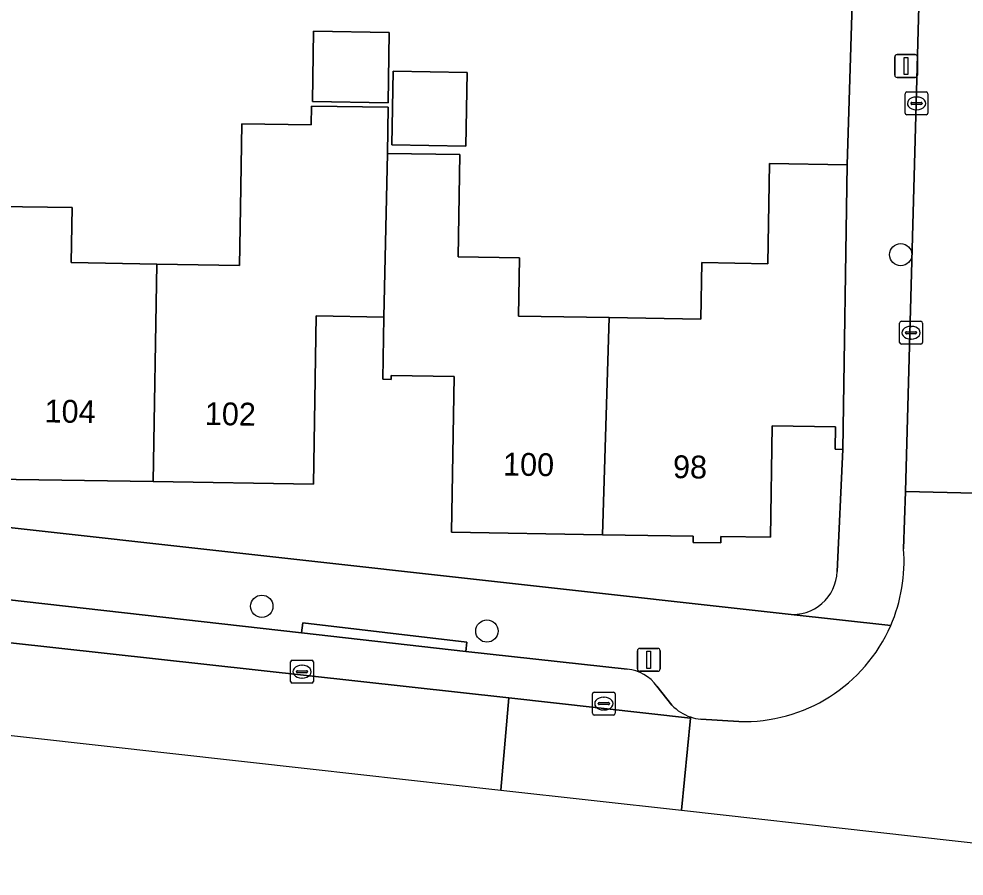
# Model space of a CAD drawing. Extents: x 162082 to 163401, y 388089 to 388636.
# Drawn here: x 162448.47 to 162489.83, y 388120.72 to 388158.24 of the extents above; entities that cross this region are included whole.
import ezdxf

# ---------------------------------------------------------------- set-up
doc = ezdxf.new("R2010")
doc.units = 0
for name, color, linetype in [('IMGEO_Boom', 7, 'Continuous'), ('IMGEO_Erf', 7, 'Continuous'), ('IMGEO_Kolk', 7, 'Continuous'), ('IMGEO_Lichtmast', 7, 'Continuous'), ('IMGEO_Muur', 7, 'Continuous'), ('IMGEO_Pand', 7, 'Continuous'), ('IMGEO_Pand_nummerreeks', 7, 'Continuous'), ('IMGEO_Parkeervlak_open', 7, 'Continuous'), ('IMGEO_Rijbaan_lokaal_gesloten', 7, 'Continuous'), ('IMGEO_Rijbaan_lokaal_open', 7, 'Continuous'), ('IMGEO_Voetpad_open', 7, 'Continuous')]:
    doc.layers.add(name, color=color, linetype=linetype)

msp = doc.modelspace()

# ---------------------------------------------------------------- linework, layer by layer
at = {"layer": 'IMGEO_Boom'}
for centre in [(162487.055, 388147.922), (162459.096, 388132.529), (162468.947, 388131.445)]:
    msp.add_circle(centre, 0.489, dxfattribs=at)
at = {"layer": 'IMGEO_Erf'}
for points in [[(162339.939, 388190.319), (162338.974, 388147.194), (162341.746, 388146.907), (162364.714, 388144.637), (162364.758, 388145.251), (162482.127, 388132.178)], [(162447.525, 388150.036), (162450.798, 388149.983), (162450.759, 388147.572), (162454.496, 388147.512), (162458.118, 388147.454), (162458.158, 388149.97), (162458.217, 388153.648), (162461.251, 388153.6), (162461.264, 388154.427), (162464.624, 388154.373), (162464.592, 388152.351), (162467.756, 388152.3), (162467.684, 388147.82), (162470.372, 388147.777), (162470.331, 388145.231), (162474.294, 388145.167), (162478.307, 388145.102), (162478.347, 388147.573), (162481.237, 388147.527), (162481.308, 388151.908), (162484.718, 388151.853), (162484.964, 388159.853)], [(162484.268, 388134.053), (162484.517, 388139.396), (162484.184, 388139.401), (162484.2, 388140.381), (162481.435, 388140.425), (162481.356, 388135.554), (162479.188, 388135.589), (162479.183, 388135.301), (162477.974, 388135.321), (162477.978, 388135.6), (162474.011, 388135.664), (162467.404, 388135.77), (162467.514, 388142.593), (162464.755, 388142.638), (162464.753, 388142.462), (162464.396, 388142.467), (162464.44, 388145.192), (162461.471, 388145.24), (162461.383, 388139.716), (162461.353, 388137.872), (162454.34, 388137.985), (162447.323, 388138.098)]]:
    msp.add_lwpolyline(points, dxfattribs=at)
for points in [[(162461.362, 388157.705), (162464.676, 388157.651), (162464.627, 388154.568), (162461.313, 388154.621)], [(162464.839, 388155.949), (162468.08, 388155.897), (162468.028, 388152.678), (162464.788, 388152.73)]]:
    msp.add_lwpolyline(points, close=True, dxfattribs=at)
msp.add_arc((162482.329, 388134.107), 1.94, 264.0239, 358.3972, dxfattribs=at)
at = {"layer": 'IMGEO_Kolk'}
for p, q in [((162487.246, 388154.118), (162487.246, 388154.97)), ((162487.321, 388155.044), (162488.173, 388155.044)), ((162488.247, 388154.97), (162488.247, 388154.118)), ((162487.505, 388154.538), (162487.505, 388154.55)), ((162487.943, 388154.501), (162487.545, 388154.501)), ((162487.548, 388154.587), (162487.946, 388154.587)), ((162487.734, 388154.824), (162487.759, 388154.824)), ((162487.989, 388154.55), (162487.989, 388154.538)), ((162487.757, 388154.264), (162487.732, 388154.264)), ((162488.173, 388154.044), (162487.321, 388154.044)), ((162487.083, 388145.004), (162487.935, 388145.004)), ((162487.008, 388144.078), (162487.008, 388144.93)), ((162487.496, 388144.784), (162487.521, 388144.784)), ((162488.009, 388144.93), (162488.009, 388144.078)), ((162487.267, 388144.498), (162487.267, 388144.51)), ((162487.705, 388144.461), (162487.307, 388144.461)), ((162487.31, 388144.547), (162487.708, 388144.547)), ((162487.519, 388144.224), (162487.494, 388144.224)), ((162487.751, 388144.51), (162487.751, 388144.498)), ((162487.935, 388144.004), (162487.083, 388144.004)), ((162460.356, 388129.239), (162460.356, 388130.091)), ((162460.431, 388130.165), (162461.283, 388130.165)), ((162461.357, 388130.091), (162461.357, 388129.239)), ((162460.615, 388129.659), (162460.615, 388129.671)), ((162460.658, 388129.708), (162461.056, 388129.708)), ((162460.844, 388129.945), (162460.869, 388129.945)), ((162461.099, 388129.671), (162461.099, 388129.659)), ((162461.053, 388129.622), (162460.655, 388129.622)), ((162460.867, 388129.385), (162460.842, 388129.385)), ((162461.283, 388129.165), (162460.431, 388129.165)), ((162473.563, 388127.843), (162473.563, 388128.695)), ((162473.638, 388128.769), (162474.49, 388128.769)), ((162474.051, 388128.549), (162474.076, 388128.549)), ((162474.564, 388128.695), (162474.564, 388127.843)), ((162473.822, 388128.263), (162473.822, 388128.275)), ((162474.26, 388128.226), (162473.862, 388128.226)), ((162473.865, 388128.312), (162474.263, 388128.312)), ((162474.306, 388128.275), (162474.306, 388128.263)), ((162474.49, 388127.769), (162473.638, 388127.769)), ((162474.074, 388127.989), (162474.049, 388127.989))]:
    msp.add_line(p, q, dxfattribs=at)
for points in [[(162487.246, 388154.118), (162487.246, 388154.97)], [(162487.321, 388155.044), (162488.173, 388155.044)], [(162488.247, 388154.97), (162488.247, 388154.118)], [(162488.173, 388154.044), (162487.321, 388154.044)], [(162487.083, 388145.004), (162487.935, 388145.004)], [(162487.008, 388144.078), (162487.008, 388144.93)], [(162488.009, 388144.93), (162488.009, 388144.078)], [(162487.935, 388144.004), (162487.083, 388144.004)], [(162460.356, 388129.239), (162460.356, 388130.091)], [(162460.431, 388130.165), (162461.283, 388130.165)], [(162461.357, 388130.091), (162461.357, 388129.239)], [(162461.283, 388129.165), (162460.431, 388129.165)], [(162473.563, 388127.843), (162473.563, 388128.695)], [(162473.638, 388128.769), (162474.49, 388128.769)], [(162474.564, 388128.695), (162474.564, 388127.843)], [(162474.49, 388127.769), (162473.638, 388127.769)]]:
    msp.add_lwpolyline(points, dxfattribs=at)
for centre, radius, start, end in [((162487.323, 388154.968), 0.0765, 91.552, 178.448), ((162487.323, 388154.968), 0.0765, 91.552, 178.448), ((162488.171, 388154.968), 0.0765, 1.552, 88.448), ((162488.171, 388154.968), 0.0765, 1.552, 88.448), ((162487.545, 388154.547), 0.0403, 85.8775, 175.7526), ((162487.542, 388154.537), 0.0366, 178.938, 274.7102), ((162487.946, 388154.544), 0.043, 264.8664, 352.4533), ((162487.95, 388154.549), 0.0386, 1.7309, 96.639), ((162487.323, 388154.12), 0.0765, 181.552, 268.448), ((162487.323, 388154.12), 0.0765, 181.552, 268.448), ((162488.171, 388154.12), 0.0765, 271.552, 358.448), ((162488.171, 388154.12), 0.0765, 271.552, 358.448), ((162487.085, 388144.928), 0.0765, 91.552, 178.448), ((162487.085, 388144.928), 0.0765, 91.552, 178.448), ((162487.933, 388144.928), 0.0765, 1.552, 88.448), ((162487.933, 388144.928), 0.0765, 1.552, 88.448), ((162487.307, 388144.507), 0.0403, 85.8775, 175.7526), ((162487.304, 388144.497), 0.0366, 178.938, 274.7102), ((162487.708, 388144.504), 0.043, 264.8664, 352.4533), ((162487.712, 388144.509), 0.0386, 1.7309, 96.639), ((162487.085, 388144.08), 0.0765, 181.552, 268.448), ((162487.085, 388144.08), 0.0765, 181.552, 268.448), ((162487.933, 388144.08), 0.0765, 271.552, 358.448), ((162487.933, 388144.08), 0.0765, 271.552, 358.448), ((162460.433, 388130.089), 0.0765, 91.552, 178.448), ((162460.433, 388130.089), 0.0765, 91.552, 178.448), ((162461.281, 388130.089), 0.0765, 1.552, 88.448), ((162461.281, 388130.089), 0.0765, 1.552, 88.448), ((162460.655, 388129.668), 0.0403, 85.8775, 175.7526), ((162461.06, 388129.67), 0.0386, 1.7309, 96.639), ((162460.652, 388129.658), 0.0366, 178.938, 274.7102), ((162461.056, 388129.665), 0.043, 264.8664, 352.4533), ((162460.433, 388129.241), 0.0765, 181.552, 268.448), ((162460.433, 388129.241), 0.0765, 181.552, 268.448), ((162461.281, 388129.241), 0.0765, 271.552, 358.448), ((162461.281, 388129.241), 0.0765, 271.552, 358.448), ((162473.64, 388128.693), 0.0765, 91.552, 178.448), ((162473.64, 388128.693), 0.0765, 91.552, 178.448), ((162474.488, 388128.693), 0.0765, 1.552, 88.448), ((162474.488, 388128.693), 0.0765, 1.552, 88.448), ((162473.862, 388128.272), 0.0403, 85.8775, 175.7526), ((162473.859, 388128.262), 0.0366, 178.938, 274.7102), ((162474.263, 388128.269), 0.043, 264.8664, 352.4533), ((162474.267, 388128.274), 0.0386, 1.7309, 96.639), ((162473.64, 388127.845), 0.0765, 181.552, 268.448), ((162473.64, 388127.845), 0.0765, 181.552, 268.448), ((162474.488, 388127.845), 0.0765, 271.552, 358.448), ((162474.488, 388127.845), 0.0765, 271.552, 358.448)]:
    msp.add_arc(centre, radius, start, end, dxfattribs=at)
for centre, major_axis, ratio, start_param, end_param in [((162487.733, 388154.544), (-0.387, 0.002), 0.722429, 4.712389, 7.853982), ((162487.758, 388154.544), (-0.39, 0.002), 0.717154, 1.570796, 4.712389), ((162487.495, 388144.504), (-0.387, 0.002), 0.722429, 4.712389, 7.853982), ((162487.52, 388144.504), (-0.39, 0.002), 0.717154, 1.570796, 4.712389), ((162460.843, 388129.665), (-0.387, 0.002), 0.722429, 4.712389, 7.853982), ((162460.868, 388129.665), (-0.39, 0.002), 0.717154, 1.570796, 4.712389), ((162474.05, 388128.269), (-0.387, 0.002), 0.722429, 4.712389, 7.853982), ((162474.075, 388128.269), (-0.39, 0.002), 0.717154, 1.570796, 4.712389)]:
    msp.add_ellipse(centre, major_axis=major_axis, ratio=ratio, start_param=start_param, end_param=end_param, dxfattribs=at)
at = {"layer": 'IMGEO_Lichtmast'}
for p, q in [((162486.793, 388155.779), (162486.793, 388156.579)), ((162486.793, 388156.579), (162486.793, 388155.779)), ((162486.893, 388156.679), (162487.683, 388156.679)), ((162487.683, 388156.679), (162486.893, 388156.679)), ((162487.783, 388156.579), (162487.783, 388155.779)), ((162487.783, 388155.779), (162487.783, 388156.579)), ((162487.683, 388155.679), (162486.893, 388155.679)), ((162486.893, 388155.679), (162487.683, 388155.679)), ((162475.532, 388129.785), (162475.532, 388130.585)), ((162475.532, 388130.585), (162475.532, 388129.785)), ((162475.632, 388130.685), (162476.422, 388130.685)), ((162476.422, 388130.685), (162475.632, 388130.685)), ((162476.522, 388130.585), (162476.522, 388129.785)), ((162476.522, 388129.785), (162476.522, 388130.585)), ((162476.422, 388129.685), (162475.632, 388129.685)), ((162475.632, 388129.685), (162476.422, 388129.685))]:
    msp.add_line(p, q, dxfattribs=at)
for points in [[(162487.213, 388156.554), (162487.363, 388156.554), (162487.363, 388155.804), (162487.213, 388155.804), (162487.213, 388156.554)], [(162475.952, 388130.56), (162476.102, 388130.56), (162476.102, 388129.81), (162475.952, 388129.81), (162475.952, 388130.56)]]:
    msp.add_lwpolyline(points, dxfattribs=at)
for centre, start, end in [((162486.893, 388156.579), 90, 180), ((162486.893, 388156.579), 90, 180), ((162487.683, 388156.579), 0, 90), ((162487.683, 388156.579), 360, 90), ((162486.893, 388155.779), 180, 270), ((162486.893, 388155.779), 180, 270), ((162487.683, 388155.779), 270, 0), ((162487.683, 388155.779), 270, 0), ((162475.632, 388130.585), 90, 180), ((162475.632, 388130.585), 90, 180), ((162476.422, 388130.585), 0, 90), ((162476.422, 388130.585), 360, 90), ((162475.632, 388129.785), 180, 270), ((162475.632, 388129.785), 180, 270), ((162476.422, 388129.785), 270, 0), ((162476.422, 388129.785), 270, 0)]:
    msp.add_arc(centre, 0.1, start, end, dxfattribs=at)
at = {"layer": 'IMGEO_Muur'}
msp.add_lwpolyline([(162484.964, 388159.853), (162484.718, 388151.853)], dxfattribs=at)
at = {"layer": 'IMGEO_Pand'}
for points in [[(162461.313, 388154.621), (162464.627, 388154.568), (162464.676, 388157.651), (162461.362, 388157.705)], [(162464.788, 388152.73), (162468.028, 388152.678), (162468.08, 388155.897), (162464.839, 388155.949)], [(162454.34, 388137.985), (162454.496, 388147.512), (162450.759, 388147.572), (162450.798, 388149.983), (162447.525, 388150.036), (162447.597, 388154.489), (162444.417, 388154.54), (162444.412, 388154.244), (162444.364, 388146.488), (162444.295, 388143.696), (162444.609, 388143.688), (162444.658, 388145.701), (162447.445, 388145.633), (162447.323, 388138.098)], [(162464.592, 388152.351), (162464.624, 388154.373), (162461.264, 388154.427), (162461.251, 388153.6), (162458.217, 388153.648), (162458.158, 388149.97), (162458.118, 388147.454), (162454.496, 388147.512), (162454.34, 388137.985), (162461.353, 388137.872), (162461.383, 388139.716), (162461.471, 388145.24), (162464.44, 388145.192)], [(162464.44, 388145.192), (162464.396, 388142.467), (162464.753, 388142.462), (162464.755, 388142.638), (162467.514, 388142.593), (162467.404, 388135.77), (162474.011, 388135.664), (162474.294, 388145.167), (162470.331, 388145.231), (162470.372, 388147.777), (162467.684, 388147.82), (162467.756, 388152.3), (162464.592, 388152.351)], [(162474.294, 388145.167), (162474.011, 388135.664), (162477.978, 388135.6), (162477.974, 388135.321), (162479.183, 388135.301), (162479.188, 388135.589), (162481.356, 388135.554), (162481.435, 388140.425), (162484.2, 388140.381), (162484.184, 388139.401), (162484.517, 388139.396), (162484.718, 388151.853), (162481.308, 388151.908), (162481.237, 388147.527), (162478.347, 388147.573), (162478.307, 388145.102)]]:
    msp.add_lwpolyline(points, close=True, dxfattribs=at)
at = {"layer": 'IMGEO_Parkeervlak_open'}
for points in [[(162366.675, 388139.924), (162469.902, 388128.516), (162477.855, 388127.637), (162477.859, 388127.683)], [(162475.09, 388129.774), (162468.029, 388130.553), (162460.835, 388131.365), (162447.01, 388132.927), (162440.259, 388133.689), (162426.863, 388135.202), (162420.891, 388135.876)], [(162477.046, 388128.198), (162476.384, 388129.028)]]:
    msp.add_lwpolyline(points, dxfattribs=at)
for centre, radius, start, end in [((162474.934, 388128.009), 1.772, 35.1142, 84.9583), ((162478.497, 388129.59), 2.011, 223.8049, 251.4902)]:
    msp.add_arc(centre, radius, start, end, dxfattribs=at)
at = {"layer": 'IMGEO_Rijbaan_lokaal_gesloten'}
for points in [[(162331.601, 388147.596), (162330.752, 388139.984), (162338.247, 388139.147), (162461.215, 388125.411), (162469.552, 388124.48)], [(162469.552, 388124.48), (162469.902, 388128.516), (162366.675, 388139.924), (162341.265, 388142.8), (162338.744, 388143.109), (162338.729, 388143.112), (162336.864, 388143.432)]]:
    msp.add_lwpolyline(points, dxfattribs=at)
at = {"layer": 'IMGEO_Rijbaan_lokaal_open'}
for points in [[(162493.484, 388143.829), (162494.536, 388183.135), (162488.529, 388183.267), (162488.051, 388163.748), (162487.851, 388158.785), (162487.268, 388137.56), (162493.335, 388137.408)], [(162477.466, 388123.596), (162477.855, 388127.637), (162469.902, 388128.516), (162469.552, 388124.48)]]:
    msp.add_lwpolyline(points, close=True, dxfattribs=at)
for points in [[(162493.263, 388132.62), (162493.349, 388137.051), (162493.335, 388137.408), (162487.268, 388137.56), (162487.181, 388135.048)], [(162477.859, 388127.683), (162477.855, 388127.637), (162477.466, 388123.596), (162503.237, 388120.717)], [(162479.974, 388127.483), (162478.306, 388127.587)]]:
    msp.add_lwpolyline(points, dxfattribs=at)
for centre, radius, start, end in [((162480.178, 388134.493), 7.025, 336.4123, 4.5306), ((162480.19, 388134.493), 7.014, 268.2326, 336.3687), ((162478.496, 388129.559), 1.981, 251.2518, 264.5061)]:
    msp.add_arc(centre, radius, start, end, dxfattribs=at)
at = {"layer": 'IMGEO_Voetpad_open'}
for points in [[(162488.529, 388183.267), (162488.64, 388187.674), (162488.633, 388188.101), (162488.596, 388188.527), (162485.703, 388188.593), (162484.964, 388159.853), (162484.718, 388151.853), (162484.517, 388139.396), (162484.268, 388134.053)], [(162487.181, 388135.048), (162487.268, 388137.56), (162487.851, 388158.785), (162486.795, 388158.782), (162486.933, 388163.775), (162488.051, 388163.748), (162488.529, 388183.267)], [(162486.616, 388131.682), (162482.127, 388132.178), (162364.758, 388145.251)], [(162370.78, 388141.535), (162379.812, 388140.516), (162379.853, 388140.864), (162387.274, 388140.044), (162387.231, 388139.678), (162400.284, 388138.203), (162400.333, 388138.612), (162406.493, 388137.963), (162406.439, 388137.508), (162420.891, 388135.876), (162420.936, 388136.259), (162426.91, 388135.595), (162426.863, 388135.202), (162440.259, 388133.689), (162440.309, 388134.103), (162447.058, 388133.336), (162447.01, 388132.927), (162460.835, 388131.365), (162460.886, 388131.81), (162468.075, 388130.96), (162468.029, 388130.553), (162475.09, 388129.774)], [(162482.127, 388132.178), (162486.616, 388131.682)], [(162476.384, 388129.028), (162477.046, 388128.198)], [(162478.306, 388127.587), (162479.974, 388127.483)]]:
    msp.add_lwpolyline(points, dxfattribs=at)
msp.add_lwpolyline([(162460.886, 388131.81), (162460.835, 388131.365), (162468.029, 388130.553), (162468.075, 388130.96)], close=True, dxfattribs=at)
for centre, radius, start, end in [((162480.178, 388134.493), 7.025, 336.4123, 4.5306), ((162482.329, 388134.107), 1.94, 264.0239, 358.3972), ((162480.19, 388134.493), 7.014, 268.2326, 336.3687), ((162474.934, 388128.009), 1.772, 35.1142, 84.9583), ((162478.497, 388129.59), 2.011, 223.8049, 251.4902), ((162478.496, 388129.559), 1.981, 251.2518, 264.5061)]:
    msp.add_arc(centre, radius, start, end, dxfattribs=at)

# ---------------------------------------------------------------- texts
at = {"layer": 'IMGEO_Pand_nummerreeks'}
for s, rotation, p in [('104', 359.0771, (162449.584, 388140.582)), ('102', 359.0775, (162456.597, 388140.469)), ('100', 359.113, (162469.648, 388138.256)), ('98', 359.113, (162477.084, 388138.141))]:
    msp.add_text(s, height=1, rotation=rotation, dxfattribs=at).set_placement(p)

doc.saveas('drawing.dxf')
